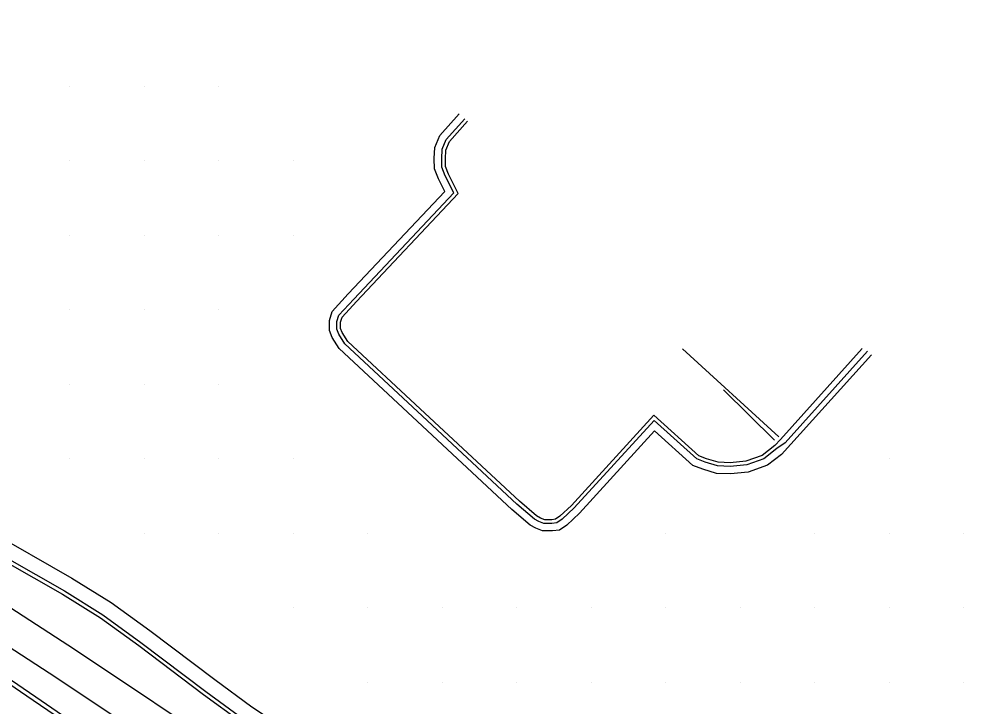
# Model space of a CAD drawing. Extents: x 1762120 to 1766775, y 709485 to 712965.
# Drawn here: x 1766448.5 to 1766578.7, y 709961.5 to 710053.8 of the extents above; entities that cross this region are included whole.
import ezdxf

# ---------------------------------------------------------------- set-up
doc = ezdxf.new("R2010")
doc.units = 0
for name, color, linetype in [('Exist DTM Drainline', 7, 'Continuous'), ('Exist DTM QL2 LIDAR Elevation Point', 7, 'Continuous'), ('Exist Roads Curbs', 7, 'Continuous'), ('PH Exist DTM Breakline', 7, 'Continuous')]:
    doc.layers.add(name, color=color, linetype=linetype)

msp = doc.modelspace()

# ---------------------------------------------------------------- linework, layer by layer
at = {"layer": 'Exist DTM Drainline'}
msp.add_lwpolyline([(1766407.39, 709989.21), (1766411.37, 709986.9), (1766425.33, 709978.98), (1766431.14, 709975.47), (1766437.98, 709970.86), (1766450.37, 709962.39), (1766464.74, 709952.59), (1766477.15, 709944.16), (1766489.55, 709935.68), (1766501.96, 709927.26), (1766514.37, 709918.82), (1766526.54, 709910.62), (1766538.96, 709902.21), (1766551.41, 709893.85), (1766563.95, 709885.98), (1766576.79, 709878.24), (1766589.65, 709870.52)], dxfattribs=at)
at = {"layer": 'Exist DTM QL2 LIDAR Elevation Point'}
for p, q in [((1766455.3, 710044.84), (1766455.3, 710044.84)), ((1766465.3, 710044.84), (1766465.3, 710044.84)), ((1766475.3, 710044.84), (1766475.3, 710044.84)), ((1766455.3, 710034.84), (1766455.3, 710034.84)), ((1766465.3, 710034.84), (1766465.3, 710034.84)), ((1766475.3, 710034.84), (1766475.3, 710034.84)), ((1766485.31, 710034.84), (1766485.31, 710034.84)), ((1766455.3, 710024.83), (1766455.3, 710024.83)), ((1766465.3, 710024.83), (1766465.3, 710024.83)), ((1766475.3, 710024.83), (1766475.3, 710024.83)), ((1766485.31, 710024.83), (1766485.31, 710024.83)), ((1766455.3, 710014.83), (1766455.3, 710014.83)), ((1766465.3, 710014.83), (1766465.3, 710014.83)), ((1766475.3, 710014.83), (1766475.3, 710014.83)), ((1766455.3, 710004.83), (1766455.3, 710004.83)), ((1766465.3, 710004.83), (1766465.3, 710004.83)), ((1766475.3, 710004.83), (1766475.3, 710004.83)), ((1766455.3, 709994.83), (1766455.3, 709994.83)), ((1766465.3, 709994.83), (1766465.3, 709994.83)), ((1766475.3, 709994.83), (1766475.3, 709994.83)), ((1766485.31, 709994.83), (1766485.31, 709994.83)), ((1766565.32, 709994.83), (1766565.32, 709994.83)), ((1766465.3, 709984.83), (1766465.3, 709984.83)), ((1766475.3, 709984.83), (1766475.3, 709984.83)), ((1766485.31, 709984.83), (1766485.31, 709984.83)), ((1766495.31, 709984.83), (1766495.31, 709984.83)), ((1766535.31, 709984.83), (1766535.31, 709984.83)), ((1766555.32, 709984.83), (1766555.32, 709984.83)), ((1766565.32, 709984.83), (1766565.32, 709984.83)), ((1766575.32, 709984.83), (1766575.32, 709984.83)), ((1766485.31, 709974.83), (1766485.31, 709974.83)), ((1766495.31, 709974.83), (1766495.31, 709974.83)), ((1766505.31, 709974.83), (1766505.31, 709974.83)), ((1766515.31, 709974.83), (1766515.31, 709974.83)), ((1766525.31, 709974.83), (1766525.31, 709974.83)), ((1766535.31, 709974.83), (1766535.31, 709974.83)), ((1766545.31, 709974.83), (1766545.31, 709974.83)), ((1766555.32, 709974.83), (1766555.32, 709974.83)), ((1766565.32, 709974.83), (1766565.32, 709974.83)), ((1766575.32, 709974.83), (1766575.32, 709974.83)), ((1766495.31, 709964.83), (1766495.31, 709964.83)), ((1766505.31, 709964.83), (1766505.31, 709964.83)), ((1766515.31, 709964.83), (1766515.31, 709964.83)), ((1766525.31, 709964.83), (1766525.31, 709964.83)), ((1766535.31, 709964.83), (1766535.31, 709964.83)), ((1766545.31, 709964.83), (1766545.31, 709964.83)), ((1766555.32, 709964.83), (1766555.32, 709964.83)), ((1766565.32, 709964.83), (1766565.32, 709964.83)), ((1766575.32, 709964.83), (1766575.32, 709964.83))]:
    msp.add_line(p, q, dxfattribs=at)
at = {"layer": 'Exist Roads Curbs'}
msp.add_lwpolyline([(1766407.68, 709989.72), (1766411.65, 709987.4), (1766425.58, 709979.43), (1766431.43, 709976), (1766438.33, 709971.33), (1766450.72, 709962.85), (1766465.05, 709953.02), (1766477.48, 709944.62), (1766489.91, 709936.18), (1766502.29, 709927.71), (1766514.73, 709919.32), (1766526.84, 709911.09), (1766539.27, 709902.67), (1766551.71, 709894.3), (1766564.24, 709886.45), (1766577.12, 709878.77), (1766589.94, 709870.99)], dxfattribs=at)
at = {"layer": 'PH Exist DTM Breakline'}
for p, q in [((1766550.52, 709997.78), (1766537.56, 710009.6)), ((1766550.73, 709997.4), (1766561.69, 710009.65)), ((1766550.88, 709995.42), (1766562.98, 710008.8)), ((1766562.42, 710009.27), (1766551.35, 709996.96)), ((1766549.94, 709997.32), (1766543.09, 710004.07)), ((1766549.96, 709996.6), (1766550.73, 709997.4)), ((1766551.35, 709996.96), (1766550.27, 709996.21))]:
    msp.add_line(p, q, dxfattribs=at)
for points in [[(1766329.28, 710079.98), (1766328.48, 710073.05), (1766328.55, 710065.7), (1766329.05, 710060.24), (1766330.24, 710054.97), (1766332.23, 710049.85), (1766334.77, 710045.15), (1766337.54, 710040.97), (1766341.16, 710036.38), (1766345.76, 710031.42), (1766351.47, 710026.11), (1766357.54, 710021.98), (1766369.85, 710014.61), (1766385.04, 710006.21), (1766402.09, 709996.35), (1766412.21, 709990.78), (1766422.13, 709984.87), (1766430.92, 709979.77), (1766440.59, 709973.83), (1766453.43, 709965.49), (1766474.87, 709951.19), (1766492.3, 709939.52), (1766504.09, 709931.5)], [(1766333.69, 710078.91), (1766332.99, 710072.81), (1766333.05, 710065.92), (1766333.51, 710060.94), (1766334.55, 710056.29), (1766336.32, 710051.74), (1766338.63, 710047.46), (1766341.19, 710043.62), (1766344.58, 710039.31), (1766348.95, 710034.6), (1766354.28, 710029.63), (1766359.96, 710025.77), (1766372.1, 710018.51), (1766387.25, 710010.13), (1766404.31, 710000.27), (1766414.45, 709994.68), (1766424.41, 709988.75), (1766433.23, 709983.64), (1766443, 709977.64), (1766455.91, 709969.25), (1766477.37, 709954.93), (1766494.82, 709943.25), (1766506.62, 709935.22)], [(1766550.88, 709995.42), (1766548.99, 709993.95), (1766546.42, 709993.03), (1766544.02, 709992.79), (1766542.13, 709992.87), (1766540.31, 709993.42), (1766538.97, 709993.93), (1766533.84, 709998.57), (1766523.73, 709987.52), (1766522.04, 709985.92), (1766521.05, 709985.25), (1766520.12, 709985.14), (1766518.79, 709985.14), (1766517.88, 709985.5), (1766517.12, 709985.9), (1766514.67, 709988.01), (1766501.31, 710000.45), (1766491.48, 710009.62), (1766490.54, 710011.11), (1766490.18, 710012.06), (1766490.16, 710013.39), (1766490.51, 710014.61), (1766492.69, 710016.96), (1766505.66, 710030.71), (1766504.8, 710032.44), (1766504.27, 710033.78), (1766504.25, 710035.13), (1766504.32, 710036.62), (1766505.01, 710038.25), (1766507.59, 710041.15)], [(1766550.27, 709996.21), (1766548.5, 709994.84), (1766546.2, 709994.01), (1766543.99, 709993.79), (1766542.3, 709993.87), (1766540.63, 709994.37), (1766539.5, 709994.8), (1766533.77, 709999.98), (1766523.01, 709988.22), (1766521.42, 709986.7), (1766520.69, 709986.22), (1766520.05, 709986.14), (1766518.98, 709986.14), (1766518.3, 709986.41), (1766517.69, 709986.73), (1766515.34, 709988.75), (1766501.99, 710001.18), (1766492.25, 710010.27), (1766491.44, 710011.56), (1766491.17, 710012.25), (1766491.16, 710013.25), (1766491.41, 710014.11), (1766493.42, 710016.28), (1766506.87, 710030.53), (1766505.71, 710032.84), (1766505.27, 710033.97), (1766505.25, 710035.11), (1766505.31, 710036.4), (1766505.86, 710037.71), (1766508.34, 710040.48)], [(1766549.96, 709996.6), (1766548.26, 709995.28), (1766546.09, 709994.5), (1766543.98, 709994.29), (1766542.38, 709994.36), (1766540.79, 709994.84), (1766539.77, 709995.23), (1766533.74, 710000.68), (1766522.66, 709988.57), (1766521.1, 709987.1), (1766520.51, 709986.7), (1766520.02, 709986.64), (1766519.07, 709986.64), (1766518.51, 709986.87), (1766517.97, 709987.15), (1766515.67, 709989.12), (1766502.33, 710001.54), (1766492.64, 710010.59), (1766491.88, 710011.78), (1766491.67, 710012.34), (1766491.66, 710013.18), (1766491.86, 710013.85), (1766493.79, 710015.94), (1766507.47, 710030.44), (1766506.17, 710033.05), (1766505.77, 710034.07), (1766505.75, 710035.1), (1766505.81, 710036.28), (1766506.29, 710037.44), (1766508.71, 710040.15)], [(1766433.76, 709991), (1766444.27, 709985.23), (1766455.59, 709978.81), (1766460.83, 709975.54), (1766466.04, 709971.76), (1766474.77, 709965.19), (1766479.73, 709961.53), (1766486.83, 709956.84), (1766494.07, 709951.97)], [(1766432.55, 709988.81), (1766443.05, 709983.05), (1766454.31, 709976.66), (1766459.43, 709973.46), (1766464.55, 709969.75), (1766473.27, 709963.19), (1766478.29, 709959.48), (1766485.45, 709954.76), (1766492.68, 709949.9)], [(1766432.79, 709989.25), (1766443.29, 709983.48), (1766454.57, 709977.09), (1766459.71, 709973.88), (1766464.85, 709970.15), (1766473.57, 709963.59), (1766478.58, 709959.89), (1766485.72, 709955.18), (1766492.96, 709950.31)]]:
    msp.add_lwpolyline(points, dxfattribs=at)

doc.saveas('drawing.dxf')
